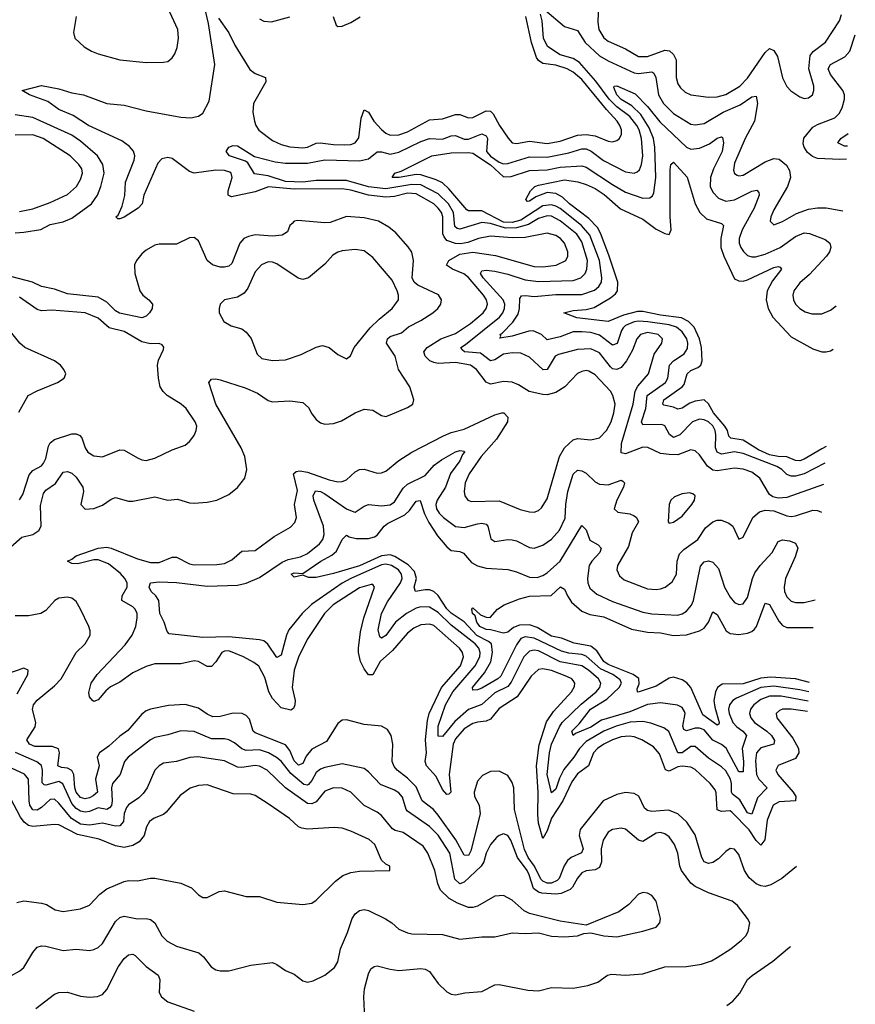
# Model space of a CAD drawing. Header units: inches. Extents: x 1694797 to 1849917, y 907313 to 1017959.
# Tile 789 of 834: x 1843090 to 1846924, y 980196 to 984715. Entities that reach past the tile are written whole.
import ezdxf

# ---------------------------------------------------------------- set-up
doc = ezdxf.new("R2010")
doc.units = ezdxf.units.IN
doc.header["$MEASUREMENT"] = 0
doc.layers.add('B8948', color=7, linetype='Continuous')

msp = doc.modelspace()

# ---------------------------------------------------------------- linework, layer by layer
at = {"layer": 'B8948', "color": 5}
for points, elevation in [([(1846704.2, 981540.3), (1846630, 981551.2), (1846589.7, 981550.3), (1846575.6, 981544.4), (1846560.6, 981530), (1846563.5, 981510), (1846637.6, 981417.6), (1846663.3, 981370), (1846665.4, 981350), (1846650, 981323.6), (1846570, 981291.6), (1846559.7, 981270), (1846568, 981250), (1846639.7, 981170), (1846651.4, 981150), (1846650.1, 981130), (1846575, 981125), (1846547.2, 981110), (1846519.1, 981040.9), (1846508.6, 980951.4), (1846490, 980926.6), (1846470, 980947), (1846437, 980997), (1846358.2, 981078.2), (1846350, 981084.3), (1846310, 981080.3), (1846290, 981088.2), (1846286, 981166), (1846280.5, 981180.5), (1846258.2, 981210), (1846190, 981273.5), (1846170, 981283.6), (1846130, 981289.5), (1846110, 981285.2), (1846070, 981266.7), (1846052.6, 981272.6), (1846025.7, 981345.7), (1845998, 981378), (1845944.8, 981410), (1845910, 981424), (1845886.9, 981426.9), (1845850, 981423.1), (1845810, 981409.9), (1845770, 981389.5), (1845741.2, 981370), (1845722.5, 981350), (1845700.7, 981290), (1845650, 981253.2), (1845622.9, 981217.1), (1845582.2, 981130), (1845530, 981050), (1845510, 980992.3), (1845490, 980957.4), (1845470, 981028), (1845467.1, 981067.1), (1845468.7, 981170), (1845462.1, 981290), (1845472.9, 981387.1), (1845507.3, 981492.7), (1845540.1, 981539.9), (1845622.3, 981630), (1845635.2, 981655.2), (1845637.3, 981670), (1845630, 981681.7), (1845623.5, 981690), (1845601.1, 981701.1), (1845530, 981728.7), (1845490, 981736.4), (1845470, 981732.1), (1845437.5, 981702.5), (1845372.7, 981607.3), (1845290, 981553.7), (1845250, 981504.1), (1845230, 981494.8), (1845190, 981491.2), (1845170, 981484.3), (1845130, 981459.9), (1845090, 981415), (1845079, 981390), (1845060.8, 981250), (1845068.2, 981170), (1845059.7, 981160.3), (1845050, 981158.3), (1845030, 981181.1), (1845001.8, 981241.8), (1844957.3, 981290), (1844950.3, 981310), (1844956.1, 981350), (1844951.8, 981410), (1844960.8, 981499.2), (1844969.6, 981530), (1845025.8, 981650), (1845112.1, 981750), (1845126.4, 981790), (1845121.3, 981810), (1845108.2, 981830), (1844990, 981934.8), (1844970, 981941), (1844930, 981936.9), (1844898.2, 981921.8), (1844870, 981899.9), (1844800.2, 981819.8), (1844743.7, 981770), (1844710, 981707.9), (1844690, 981707.4), (1844670, 981736.2), (1844654.2, 981770), (1844644.6, 981810), (1844644.9, 981830), (1844654.2, 981905.8), (1844669.4, 981970), (1844718.7, 982110), (1844710, 982122), (1844702.8, 982122.8), (1844650, 982107.5), (1844528, 982030), (1844488.5, 981990), (1844409.5, 981870), (1844370, 981788.5), (1844350.1, 981730), (1844341.1, 981650), (1844353.6, 981590), (1844353, 981570), (1844346.4, 981553.6), (1844334.5, 981545.5), (1844290, 981556.4), (1844250, 981599.1), (1844233.7, 981630), (1844215.5, 981695.5), (1844187.2, 981747.2), (1844165.1, 981765.1), (1844117.8, 981790), (1844050, 981817.5), (1844030, 981816.6), (1844018.4, 981810), (1843990, 981767.1), (1843970, 981746.4), (1843950, 981746.1), (1843910, 981768.8), (1843890, 981771.6), (1843830, 981759.2), (1843710, 981758), (1843670, 981746.8), (1843610, 981717.6), (1843550, 981673.7), (1843507, 981653), (1843484.9, 981635.1), (1843450, 981593.1), (1843430, 981586.4), (1843423.6, 981590), (1843410, 981607), (1843406.8, 981626.8), (1843418.2, 981670), (1843446.3, 981710), (1843573.9, 981846.1), (1843605.8, 981890), (1843623.5, 981930), (1843629.9, 981970), (1843628.5, 981990), (1843620.2, 982010), (1843610, 982020.4), (1843558.4, 982050), (1843560.8, 982070), (1843583.5, 982110), (1843583, 982130), (1843572.9, 982150), (1843553.2, 982173.2), (1843497.8, 982217.8), (1843450, 982235.7), (1843430, 982236.1), (1843357, 982217), (1843330, 982219.7), (1843309.3, 982230), (1843330, 982238.5), (1843350, 982255), (1843450.3, 982289.7), (1843490, 982294.2), (1843510, 982290.1), (1843630, 982240.4), (1843690, 982223.3), (1843730, 982223.6), (1843790, 982248.8), (1843810, 982248.8), (1843870, 982217.5), (1843890, 982212.4), (1843994.1, 982214.1), (1844030, 982219.2), (1844064.2, 982235.8), (1844110, 982276), (1844170, 982279.3), (1844257.7, 982342.3), (1844333.5, 982386.5), (1844353.3, 982406.7), (1844359.8, 982430), (1844351.1, 982490), (1844365.5, 982554.5), (1844345.8, 982630), (1844358.6, 982641.4), (1844376.3, 982643.7), (1844410, 982637.9), (1844510, 982602.5), (1844550, 982593.8), (1844570, 982595), (1844590, 982602.7), (1844630, 982639.4), (1844650, 982650.1), (1844670, 982651.7), (1844730, 982633.9), (1844750, 982635.1), (1844770, 982642.8), (1844830, 982692.5), (1844890, 982730.1), (1845034.6, 982805.4), (1845070, 982820.1), (1845130, 982835.2), (1845270, 982901.6), (1845302, 982910), (1845311.5, 982910), (1845329.3, 982890), (1845328.8, 982870), (1845277.7, 982790), (1845207, 982710), (1845152.4, 982630), (1845133.8, 982590), (1845130.1, 982550.1), (1845132.9, 982530), (1845146.3, 982510), (1845163.2, 982503.2), (1845290, 982506), (1845386.5, 982466.5), (1845430, 982455.6), (1845450, 982455.2), (1845470, 982462), (1845485.1, 982474.9), (1845510, 982516.5), (1845566.8, 982710), (1845590, 982749.5), (1845630, 982786.1), (1845650, 982792.6), (1845710, 982786.4), (1845750, 982795.4), (1845782.7, 982830), (1845804.2, 982870), (1845816.9, 982910), (1845821.9, 982950), (1845812.2, 982990), (1845800.9, 983010), (1845730, 983084.3), (1845701.7, 983101.7), (1845690, 983104.5), (1845670, 983100.5), (1845650, 983090.6), (1845591.3, 983030), (1845550, 983004.1), (1845510, 982992.8), (1845490, 982994.3), (1845428.1, 983008.1), (1845379.3, 983039.3), (1845350, 983051.8), (1845310, 983054.6), (1845250, 983041.8), (1845230, 983050.6), (1845186.5, 983110), (1845158.8, 983130), (1845090, 983141.4), (1845010, 983137.6), (1844990, 983140.9), (1844972, 983150), (1844949.9, 983170), (1844944, 983190), (1844959.2, 983210), (1845022.5, 983250), (1845090, 983275.1), (1845159, 983321), (1845216.6, 983370), (1845231.2, 983390), (1845236.6, 983410), (1845231.9, 983430), (1845218.8, 983450), (1845150, 983531.5), (1845128.1, 983548.1), (1845076.2, 983570), (1845049.1, 983589.1), (1845059.6, 983610), (1845110, 983638.2), (1845170, 983647.4), (1845272.9, 983632.9), (1845450, 983582.5), (1845490, 983580.6), (1845551.7, 983588.3), (1845596.2, 983610), (1845605.9, 983630), (1845605.9, 983650), (1845589.9, 983690), (1845571.7, 983710), (1845550, 983724.3), (1845510, 983734.5), (1845410, 983715.1), (1845350, 983714.5), (1845250, 983721.5), (1845195.3, 983710), (1845147, 983693), (1845113.3, 983686.7), (1845090, 983687.7), (1845050, 983702.2), (1845037.8, 983717.8), (1845032.1, 983732.1), (1845032.4, 983810), (1845025.2, 983830), (1845011, 983850), (1844989.9, 983870), (1844910, 983915.9), (1844870, 983918.8), (1844810, 983904.2), (1844770, 983899.9), (1844690, 983909.6), (1844610, 983932.7), (1844570, 983938.8), (1844350, 983937.3), (1844232.2, 983947.8), (1844170, 983925.4), (1844062.3, 983902.3), (1844046.5, 983910), (1844046.6, 983930), (1844064.5, 983990), (1844060.2, 984010), (1844054.5, 984014.5), (1844030, 984022.1), (1843990, 984024.1), (1843890, 984009.9), (1843870, 984017.7), (1843790, 984077.6), (1843770, 984083.2), (1843742.9, 984077.1), (1843724.1, 984055.9), (1843659.7, 983910), (1843651.5, 983870), (1843634.4, 983850), (1843570, 983809.3), (1843550, 983800.3), (1843540.7, 983800.7), (1843531.5, 983810), (1843541.5, 983818.5), (1843561.1, 983858.9), (1843572.6, 983907.4), (1843576.2, 983970), (1843614.8, 984070), (1843618.5, 984090), (1843612, 984112), (1843593.5, 984133.5), (1843558.8, 984158.8), (1843405.6, 984230), (1843335.6, 984275.6), (1843270, 984303), (1843219.2, 984339.2), (1843136, 984370), (1843100.9, 984390), (1843190, 984412.3), (1843270, 984398), (1843330, 984379.5), (1843383, 984370), (1843490, 984330.2), (1843570, 984322.2), (1843670, 984296.7), (1843830, 984267), (1843875.9, 984264.1), (1843910, 984271.5), (1843930, 984286.2), (1843959.5, 984340.5), (1843986.3, 984510), (1843957.1, 984697.1), (1843939.8, 984770)], 580), ([(1845500.4, 984760.4), (1845590, 984683.4), (1845650, 984664.9), (1845685.2, 984610), (1845750, 984549.7), (1845790, 984526.2), (1845910, 984471.4), (1845930, 984467.9), (1845990, 984475.4), (1846000.2, 984470), (1846008.9, 984450), (1846020.6, 984370), (1846044.7, 984330), (1846090, 984285.1), (1846170, 984236), (1846190, 984232.5), (1846230, 984239.3), (1846318.3, 984290), (1846396.1, 984323.9), (1846450, 984361.7), (1846470, 984364.4), (1846475.1, 984330), (1846461, 984250), (1846418.8, 984170), (1846370, 984056.4), (1846365, 984025), (1846369.5, 984009.5), (1846381.6, 984001.6), (1846390, 983998.5), (1846410, 984002.1), (1846510, 984062), (1846550, 984078.5), (1846575.3, 984075.3), (1846607.9, 984047.9), (1846622.6, 984022.6), (1846626.1, 983990), (1846612.4, 983950), (1846550, 983842.3), (1846536.5, 983810), (1846533.4, 983790), (1846550, 983773.4), (1846590, 983789.5), (1846654.9, 983825.1), (1846710, 983845.5), (1846750, 983851.8), (1846790, 983851.9), (1846866.9, 983838)], 560), ([(1845745.8, 984785.7), (1845743.4, 984703.4), (1845747, 984670), (1845770, 984631.6), (1845790, 984615.9), (1845870, 984581), (1845930, 984546.7), (1845970, 984545.7), (1846050, 984574.7), (1846071.7, 984571.7), (1846090, 984556), (1846102.9, 984530), (1846102, 984450), (1846110, 984420.3), (1846121.9, 984401.9), (1846142.9, 984382.9), (1846170, 984370.1), (1846250, 984359.2), (1846290, 984361.6), (1846330, 984371.7), (1846394.1, 984410), (1846430, 984446.2), (1846510, 984564.6), (1846530, 984583.5), (1846550, 984572.9), (1846566.6, 984546.6), (1846590, 984447.7), (1846610, 984408), (1846629.1, 984389.1), (1846670, 984360.9), (1846690, 984353.6), (1846710, 984356.5), (1846727.1, 984370), (1846734.6, 984390), (1846733.4, 984410), (1846711.4, 984490), (1846716.9, 984550), (1846730.3, 984569.7), (1846787.5, 984612.5), (1846851.5, 984710), (1846860.9, 984739.1)], 580), ([(1843349.2, 984730), (1843336.7, 984656.7), (1843343.5, 984630), (1843385.8, 984590), (1843420.3, 984570), (1843450, 984557.9), (1843550, 984530.7), (1843670, 984519.1), (1843750, 984519.3), (1843770, 984523.6), (1843790, 984540.3), (1843801.7, 984558.3), (1843812.1, 984587.9), (1843819.3, 984630), (1843815.7, 984670), (1843779.3, 984750)], 620), ([(1844002.1, 984722.1), (1844050, 984655), (1844077.5, 984597.5), (1844146, 984486), (1844170, 984467.9), (1844218.7, 984450), (1844220.2, 984430), (1844163.3, 984330), (1844160.4, 984290), (1844167.5, 984250), (1844173.4, 984230), (1844188, 984208), (1844250, 984160.9), (1844290, 984141.5), (1844330, 984132.1), (1844390, 984126.5), (1844410, 984129.2), (1844450, 984148.1), (1844469.5, 984150.5), (1844530, 984141.9), (1844579.3, 984140.7), (1844610, 984142.5), (1844630, 984149.1), (1844646.5, 984173.5), (1844656.7, 984263.3), (1844670, 984301.5), (1844690, 984290.2), (1844715.2, 984250), (1844750, 984211.2), (1844770, 984194.8), (1844790, 984185.7), (1844830, 984187.1), (1844870, 984200.5), (1844970, 984256), (1845030, 984259.6), (1845090, 984280.1), (1845110, 984280.5), (1845150, 984264), (1845170, 984265.9), (1845230, 984296.8), (1845250, 984295.5), (1845263.1, 984283.1), (1845291.5, 984230), (1845330.7, 984170.7), (1845350.2, 984150.2), (1845370, 984147.5), (1845430, 984157.7), (1845510, 984146), (1845570, 984157.9), (1845650, 984184.3), (1845690, 984188), (1845730, 984182), (1845790, 984157.2), (1845810, 984154.8), (1845830, 984160.2), (1845842.2, 984170), (1845851.1, 984188.9), (1845851.1, 984210), (1845844.1, 984230), (1845832.1, 984250), (1845782.3, 984302.3), (1845670, 984441.2), (1845630, 984474), (1845602.2, 984490), (1845550, 984505.6), (1845490, 984513.9), (1845470, 984527.3), (1845461.1, 984541.1), (1845437.9, 984610), (1845412.1, 984730)], 580), ([(1846777.9, 982581.4), (1846610, 982522), (1846570, 982519.3), (1846545.3, 982525.3), (1846530, 982535.4), (1846485.7, 982610), (1846450, 982638.3), (1846410, 982651.8), (1846370, 982656.9), (1846290, 982644.3), (1846270, 982648), (1846246.2, 982666.2), (1846210, 982717.7), (1846190, 982736.2), (1846170, 982740.6), (1846110, 982718.5), (1846070, 982718.7), (1846030, 982723.6), (1845972, 982752), (1845950, 982753.7), (1845870, 982722), (1845850, 982726.3), (1845852, 982770), (1845905, 982950), (1845914.1, 983010), (1845926.4, 983033.6), (1845974.9, 983090), (1846000.7, 983179.3), (1846036.2, 983230), (1846040.2, 983250), (1846020.3, 983270), (1845970, 983279.1), (1845938.2, 983270), (1845921.5, 983250), (1845901.2, 983198.8), (1845874.3, 983150), (1845850, 983119.4), (1845830, 983109.1), (1845810, 983112.3), (1845801, 983121), (1845750, 983186.5), (1845710, 983203.8), (1845650, 983201.6), (1845561.7, 983178.3), (1845547.6, 983170), (1845510.7, 983109.3), (1845492.4, 983107.6), (1845430, 983166.1), (1845390, 983184.1), (1845350, 983186.5), (1845310, 983179.7), (1845270, 983154.5), (1845250, 983149.4), (1845205, 983185), (1845130.6, 983190.6), (1845119.8, 983199.8), (1845113.8, 983210), (1845136.3, 983223.7), (1845291.3, 983350), (1845306.9, 983370), (1845315.3, 983390), (1845316.1, 983410), (1845308.8, 983430), (1845216, 983530), (1845204.3, 983550), (1845210, 983562), (1845230, 983565.7), (1845270, 983560.1), (1845330, 983547.4), (1845410, 983520.4), (1845470, 983513.8), (1845630, 983517.3), (1845664.8, 983530), (1845684.1, 983550), (1845692.9, 983570), (1845695.1, 983610), (1845670, 983694.7), (1845645.8, 983730), (1845570, 983791.9), (1845530, 983812.7), (1845510, 983814.1), (1845470, 983802.5), (1845425.1, 983774.9), (1845370, 983759.7), (1845318.5, 983758.5), (1845250, 983779.4), (1845210, 983784.1), (1845110, 983753.2), (1845096.7, 983756.7), (1845086.4, 983766.4), (1845080.6, 983830), (1845058.2, 983870), (1845010, 983916.1), (1844930, 983957.6), (1844890, 983959.3), (1844770, 983938.8), (1844690, 983948.4), (1844590, 983976.5), (1844450, 983977), (1844390, 983968.6), (1844310, 983973), (1844230, 983999), (1844168.2, 984008.2), (1844137.3, 984057.3), (1844126.4, 984066.4), (1844053.3, 984090), (1844036.9, 984110), (1844050, 984130.4), (1844070, 984137.3), (1844090, 984136), (1844167.3, 984087.3), (1844263, 984063), (1844310, 984056.6), (1844410, 984056.6), (1844490, 984071.4), (1844650, 984067.4), (1844690, 984076.8), (1844730, 984107.9), (1844750, 984107.9), (1844790, 984098.4), (1844830, 984106.3), (1844930, 984156), (1844970, 984170.1), (1845030, 984167.4), (1845070, 984181.8), (1845090, 984183.4), (1845130, 984167.2), (1845150, 984166.3), (1845210, 984190.9), (1845230, 984181.5), (1845236.6, 984170), (1845232.7, 984110), (1845250, 984088.3), (1845290, 984061), (1845310, 984053.2), (1845330, 984054.8), (1845430, 984085.2), (1845510, 984083.3), (1845610, 984103.3), (1845670, 984122.6), (1845690, 984121.9), (1845712, 984112), (1845769, 984069), (1845870, 984017), (1845909.9, 984010.1), (1845922.8, 984017.2), (1845933.5, 984026.5), (1845943.9, 984050), (1845948.7, 984090), (1845942.8, 984170), (1845932, 984210), (1845921.6, 984230), (1845890, 984271), (1845830, 984315.1), (1845794.6, 984350), (1845733, 984433), (1845659, 984519), (1845630, 984537.5), (1845570, 984554.3), (1845512, 984592), (1845493.4, 984630), (1845487, 984710), (1845479.9, 984739.9)], 560), ([(1844190, 984719.1), (1844210, 984707.7), (1844245.4, 984705.4), (1844330, 984728.6)], 620), ([(1844527.9, 984730), (1844541.6, 984690), (1844550, 984683.1), (1844570, 984684.6), (1844610, 984701.5), (1844652.2, 984727.8)], 620), ([(1846883.7, 984074.5), (1846853.7, 984073.7), (1846750, 984078.6), (1846727.2, 984087.2), (1846705.1, 984105.1), (1846689.5, 984129.5), (1846685.6, 984145.6), (1846688.7, 984171.3), (1846730, 984221.5), (1846750, 984234), (1846830, 984264.5), (1846850, 984284.4), (1846863.7, 984310), (1846874.5, 984350), (1846874.4, 984370), (1846867.3, 984390), (1846810, 984462.7), (1846799.4, 984490), (1846809.9, 984510), (1846875.6, 984544.4), (1846899.2, 984570), (1846924.1, 984645.6)], 560), ([(1846784.9, 982679.4), (1846690, 982629.9), (1846650, 982619.9), (1846630, 982620.6), (1846610, 982628.3), (1846587, 982650), (1846564, 982664), (1846410, 982724.3), (1846370, 982731.5), (1846310, 982720.7), (1846290, 982729.9), (1846282.5, 982750), (1846284.6, 982810), (1846280.5, 982830), (1846270, 982850.8), (1846250, 982869.4), (1846230, 982878.6), (1846210, 982882), (1846177.2, 982870), (1846118.7, 982810), (1846090, 982796.7), (1846071.9, 982811.9), (1846050.6, 982850.6), (1846037.2, 982857.2), (1845950, 982855.5), (1845942.9, 982870), (1845963.6, 982930), (1845969.3, 982990), (1846052.9, 983050), (1846064.1, 983070), (1846071.9, 983130), (1846090, 983149.6), (1846138.2, 983181.8), (1846153.5, 983206.5), (1846155.8, 983230), (1846151.3, 983250), (1846130, 983283.1), (1846104.1, 983304.1), (1846070, 983315.1), (1845972, 983328), (1845930, 983331.1), (1845910, 983328), (1845870, 983310.9), (1845859.6, 983300.4), (1845850.9, 983289.1), (1845831.8, 983228.2), (1845810, 983220.7), (1845750, 983267.2), (1845710, 983278.9), (1845670, 983283.1), (1845630, 983282.1), (1845570, 983259.6), (1845510, 983245), (1845484.2, 983270), (1845446.4, 983286.4), (1845426, 983286), (1845350, 983262.7), (1845293.6, 983253.6), (1845297.2, 983262.8), (1845294, 983270), (1845304.3, 983275.7), (1845353, 983327), (1845377.1, 983362.9), (1845384, 983390), (1845384.7, 983435.3), (1845392.9, 983447.1), (1845410.5, 983449.5), (1845450, 983445), (1845550, 983453.8), (1845670, 983454.3), (1845726.8, 983473.2), (1845748.1, 983490), (1845759, 983510), (1845761.6, 983530), (1845750, 983610), (1845706.3, 983726.3), (1845667.8, 983770), (1845570, 983847.7), (1845550, 983859.8), (1845530, 983865.3), (1845490, 983861.4), (1845390, 983794.2), (1845350, 983783.8), (1845310, 983786), (1845210, 983837.6), (1845150, 983837.6), (1845142.4, 983842.4), (1845058.8, 983938.8), (1845030, 983965.5), (1845000.6, 983980.6), (1844930, 984002.9), (1844910, 984004.3), (1844830.7, 983990), (1844799, 983990), (1844811.5, 984010), (1844839.9, 984020.1), (1844980.5, 984090), (1845070, 984103.4), (1845150, 984105.4), (1845170, 984102.8), (1845250, 984048.9), (1845310, 983993.8), (1845344.9, 983995.1), (1845430, 984022.8), (1845510, 984025.3), (1845570, 984037.7), (1845670, 984044.9), (1845690, 984038.7), (1845810, 983958.3), (1845870, 983924), (1845950, 983895.8), (1845982.1, 983897.9), (1845993.6, 983906.4), (1845999.3, 983920.7), (1846009.3, 983990), (1846004.2, 984130), (1845998.7, 984170), (1845978.6, 984218.6), (1845939.7, 984279.7), (1845899.3, 984319.3), (1845850, 984348.4), (1845829.6, 984370), (1845816, 984404), (1845817.2, 984410), (1845830, 984411.7), (1845914.3, 984374.3), (1845970, 984316.6), (1846026.9, 984246.9), (1846150, 984130.6), (1846170, 984121), (1846210, 984125.9), (1846254.5, 984145.5), (1846290, 984170.7), (1846310, 984177.2), (1846314.3, 984174.3), (1846318.7, 984150), (1846314, 984110), (1846273.1, 984030), (1846259.1, 983990), (1846258.7, 983950), (1846270, 983923.2), (1846295.7, 983895.7), (1846330, 983881.5), (1846370, 983887.5), (1846450, 983927.3), (1846472.2, 983932.2), (1846481.4, 983921.4), (1846482.7, 983910), (1846460.7, 983850), (1846405, 983750), (1846391.6, 983710), (1846391.8, 983690), (1846398.9, 983670), (1846410.5, 983650.5), (1846430, 983633.1), (1846450, 983626), (1846466.7, 983626.7), (1846510, 983638.2), (1846579, 983670), (1846650, 983719.3), (1846690, 983736.4), (1846714.4, 983734.4), (1846786.3, 983706.3), (1846807.8, 983690), (1846811.8, 983670), (1846805.7, 983650), (1846792.4, 983630), (1846713.8, 983546.2), (1846670, 983507.2), (1846642.6, 983470), (1846637.8, 983450), (1846640.7, 983430), (1846650.3, 983410), (1846670, 983389.2), (1846694.7, 983374.7), (1846725.4, 983365.4), (1846770, 983365), (1846810, 983381.8), (1846836, 983401.1)], 540), ([(1843070, 983736.7), (1843110, 983740.1), (1843187.8, 983752.2), (1843230, 983775.6), (1843290, 983786.8), (1843330, 983803.3), (1843420.4, 983870), (1843446.9, 983910), (1843462.8, 983950), (1843477.8, 984010), (1843472.1, 984050), (1843447.5, 984090), (1843370, 984157.8), (1843330, 984185.7), (1843150, 984266.5), (1843070, 984278.3)], 620), ([(1843090, 983834.6), (1843150, 983847.5), (1843230, 983875.5), (1843310, 983912.8), (1843350.7, 983950), (1843370, 983981.3), (1843377.8, 984010), (1843374.8, 984030), (1843362.2, 984050), (1843321.2, 984090), (1843197.6, 984170), (1843150, 984187.1), (1843070, 984185.6)], 640), ([(1846887.9, 984134), (1846875.1, 984135.1), (1846843.5, 984150), (1846857.1, 984170), (1846892, 984192.3)], 540), ([(1846790.2, 982755.5), (1846770, 982745.7), (1846690, 982697.2), (1846670, 982690.8), (1846650, 982691.8), (1846610, 982708.2), (1846570, 982709.8), (1846530, 982718.5), (1846480.5, 982740.5), (1846410, 982784.5), (1846353.6, 982793.6), (1846344.1, 982804.1), (1846337.7, 982830), (1846325.9, 982850), (1846273.3, 982910), (1846250, 982951.9), (1846230, 982970.6), (1846190, 982964.1), (1846165.6, 982954.4), (1846130, 982931.3), (1846110, 982926.8), (1846090, 982936.2), (1846045.7, 982945.6), (1846041, 982950), (1846045.3, 982970), (1846129.9, 983030), (1846138.7, 983041.3), (1846153.1, 983090), (1846170, 983104.6), (1846201.5, 983118.5), (1846215.6, 983130), (1846221.5, 983150), (1846218.9, 983210), (1846209.4, 983250), (1846184.2, 983304.2), (1846159.2, 983330), (1846126.1, 983346.1), (1846030, 983359.3), (1845950, 983376.2), (1845924.5, 983375.5), (1845861, 983359), (1845790, 983329.2), (1845646.8, 983346.8), (1845587, 983370), (1845630, 983380.1), (1845690, 983384.8), (1845725.6, 983394.4), (1845801.7, 983438.3), (1845823.8, 983456.2), (1845833.3, 983470), (1845834.1, 983510), (1845793.9, 983633.9), (1845755.2, 983735.2), (1845741, 983761), (1845701.8, 983801.8), (1845613.3, 983870), (1845581.2, 983901.2), (1845550, 983916.6), (1845510, 983922), (1845457.7, 983902.3), (1845430, 983881.4), (1845420.4, 983880.4), (1845411.8, 983890), (1845434, 983930), (1845454, 983950), (1845470, 983956.2), (1845590, 983980.3), (1845651.4, 983971.4), (1845690, 983959.2), (1845730, 983939.9), (1845772.4, 983912.4), (1845847.2, 983847.2), (1845950, 983798.8), (1846010, 983753.6), (1846050, 983733.4), (1846070, 983729.1), (1846079.8, 983750), (1846075.3, 983810), (1846074.7, 984025.3), (1846078.3, 984050), (1846090, 984061.7), (1846152.8, 983992.8), (1846190.1, 983870.1), (1846210.1, 983830), (1846241.1, 983801.1), (1846310, 983779.3), (1846319.7, 983770), (1846307.2, 983710), (1846307.4, 983670), (1846320.2, 983630), (1846370, 983525.9), (1846390, 983517.2), (1846410, 983515.1), (1846430, 983520.6), (1846550, 983577.4), (1846570, 983582.9), (1846579.3, 983579.3), (1846585, 983570), (1846544.3, 983515.7), (1846519.2, 983470), (1846515.1, 983430), (1846524.3, 983390), (1846546.1, 983350), (1846630, 983258.7), (1846730, 983204.3), (1846770, 983190.8), (1846790, 983190.1), (1846810, 983195.3), (1846822, 983203.3)], 520), ([(1843050, 982295.9), (1843099.4, 982340.6), (1843150, 982352.5), (1843177.8, 982370), (1843189.2, 982390.8), (1843185.8, 982485.8), (1843199.2, 982540.8), (1843210, 982555.9), (1843254.5, 982585.5), (1843290, 982638.3), (1843310, 982642.1), (1843330, 982633.5), (1843350, 982615), (1843379.5, 982570), (1843383, 982550), (1843370.2, 982490), (1843390, 982468.9), (1843430, 982470.8), (1843470, 982487.4), (1843510, 982514.7), (1843530, 982521.3), (1843590, 982505.5), (1843610, 982505.1), (1843710, 982524.9), (1843770, 982510.2), (1843814.9, 982514.9), (1843870, 982497.7), (1843890, 982496.3), (1843950, 982500.1), (1843994.3, 982510), (1844050, 982536.3), (1844090, 982567.7), (1844123.7, 982610), (1844132.1, 982650), (1844122.6, 982710), (1844107.1, 982750), (1843989.9, 982950), (1843958, 983050), (1843970, 983064.4), (1843990, 983067.4), (1844010, 983062.8), (1844125.3, 983025.3), (1844181.2, 983001.2), (1844230, 982967), (1844250, 982960.6), (1844330, 982966), (1844390, 982957.4), (1844415.5, 982935.5), (1844430, 982906), (1844450, 982879.5), (1844470, 982864.6), (1844490, 982858.3), (1844530, 982861.3), (1844566.3, 982873.7), (1844629.2, 982910.8), (1844670, 982926.7), (1844710, 982923.2), (1844750, 982898.3), (1844770, 982894.3), (1844790, 982900.8), (1844870, 982934.6), (1844893.6, 982950), (1844898, 982970), (1844879.8, 983030), (1844827.8, 983110), (1844813.2, 983170), (1844773.6, 983230), (1844777.5, 983250), (1844790, 983261.5), (1844842.4, 983277.6), (1844874.2, 983305.8), (1844930, 983334.2), (1844986.3, 983370), (1845009.2, 983390), (1845023, 983410), (1845025.4, 983430), (1845012, 983452), (1844917.2, 983497.2), (1844900.4, 983510), (1844891, 983530), (1844897.5, 983610), (1844890, 983648), (1844873.2, 983673.2), (1844816.3, 983736.3), (1844783.5, 983763.5), (1844736.4, 983790), (1844670, 983805.4), (1844590, 983811.1), (1844515.2, 983784.8), (1844490, 983781.9), (1844366.4, 983793.6), (1844350, 983789.7), (1844339.8, 983780.2), (1844330.3, 983770), (1844319.3, 983740.7), (1844294.6, 983725.4), (1844250, 983721), (1844170, 983727.2), (1844139.9, 983720.1), (1844119.1, 983710), (1844100.9, 983690), (1844063.3, 983596.7), (1844050, 983583.7), (1844030, 983579), (1844010, 983579.9), (1843975.1, 983590), (1843950.5, 983610), (1843910, 983700.5), (1843890, 983714.8), (1843870, 983713.3), (1843810, 983684.3), (1843730, 983685.2), (1843710, 983679.9), (1843670, 983657.2), (1843650, 983639.9), (1843625.5, 983610), (1843616.4, 983590), (1843618.7, 983550), (1843641.5, 983470), (1843655.7, 983450), (1843683.2, 983430), (1843700.1, 983410), (1843698.6, 983390), (1843686.1, 983370), (1843670, 983353.9), (1843650, 983347.1), (1843547.6, 983367.6), (1843530, 983379.1), (1843490, 983418.8), (1843450, 983441.2), (1843310, 983457.1), (1843250, 983478.9), (1843190.6, 983490.6), (1843148.8, 983510), (1843050, 983535.8)], 620), ([(1843090, 982511.1), (1843104.5, 982535.5), (1843133.3, 982626.8), (1843150, 982645.7), (1843190, 982668), (1843200.2, 982679.8), (1843210, 982700.5), (1843222.3, 982757.7), (1843230, 982772.4), (1843250, 982788.4), (1843330, 982814.4), (1843350, 982813.9), (1843366.3, 982806.3), (1843375.6, 982795.6), (1843390.1, 982750.1), (1843402.2, 982730), (1843430, 982712.8), (1843470, 982708.4), (1843550, 982740.6), (1843570, 982739.7), (1843630, 982703.6), (1843650, 982694.7), (1843670, 982692.3), (1843710, 982702.2), (1843790, 982741.2), (1843850, 982761.7), (1843870, 982778.7), (1843890, 982806.4), (1843900.4, 982830), (1843902.7, 982850), (1843896, 982870), (1843853.6, 982930), (1843830.8, 982950), (1843767.1, 982990), (1843747.9, 983007.9), (1843734.7, 983030), (1843726.5, 983070), (1843722.4, 983130), (1843727.3, 983152.7), (1843750, 983202), (1843751.5, 983211.5), (1843743.2, 983223.2), (1843729.5, 983229.5), (1843690, 983227.2), (1843650, 983236.2), (1843570, 983284.1), (1843500.7, 983300.7), (1843450, 983345.2), (1843390, 983369.2), (1843237.5, 983382.5), (1843190, 983379), (1843170, 983384.8), (1843090, 983442)], 640), ([(1843085.7, 982914.3), (1843129.5, 982990), (1843170, 983012), (1843264, 983050), (1843294, 983070), (1843301.2, 983090), (1843293.2, 983110), (1843277.2, 983130), (1843250, 983149.4), (1843114.5, 983210), (1843090.9, 983230.9), (1843030, 983307.1)], 660), ([(1846707.5, 981586.5), (1846583.5, 981610), (1846530, 981610.4), (1846490, 981594.5), (1846458.8, 981570), (1846443.8, 981550), (1846438.8, 981530), (1846444.2, 981510), (1846461.9, 981490), (1846518.2, 981450), (1846539.4, 981430), (1846553.5, 981406.5), (1846550.2, 981390), (1846490, 981372.6), (1846470.1, 981350), (1846466.9, 981313.1), (1846470.4, 981250), (1846480.9, 981230), (1846519.8, 981190), (1846475.9, 981144.1), (1846450, 981068.4), (1846430, 981074.9), (1846394.9, 981134.9), (1846360.5, 981160.5), (1846356, 981170), (1846356.2, 981210), (1846351.8, 981230), (1846330, 981266.8), (1846310, 981286.2), (1846250, 981325.2), (1846190, 981379.5), (1846170, 981379.9), (1846130, 981350.7), (1846110, 981350.5), (1846068.5, 981448.5), (1846045, 981465), (1845986.4, 981486.4), (1845950, 981494.3), (1845890.6, 981490.6), (1845826.8, 981473.2), (1845769.9, 981449.9), (1845690, 981401.9), (1845658.6, 981370), (1845633.2, 981330), (1845586.3, 981273.7), (1845566.2, 981233.8), (1845550, 981182.8), (1845530, 981166), (1845510, 981250), (1845521.1, 981350), (1845530.5, 981390), (1845566.2, 981470), (1845579.9, 981490), (1845666.3, 981573.7), (1845735.4, 981630), (1845751.7, 981650), (1845756.2, 981670), (1845746, 981690), (1845699.5, 981730), (1845670, 981749), (1845570, 981768.2), (1845470, 981817.7), (1845450, 981820.9), (1845430, 981816.1), (1845403.4, 981790), (1845345.4, 981674.6), (1845330, 981655.3), (1845270, 981624.8), (1845210, 981572.6), (1845150, 981548.9), (1845086.8, 981493.2), (1845030, 981425), (1845010, 981426), (1845010, 981472.9), (1845043.9, 981570), (1845077.4, 981630), (1845180.3, 981750), (1845201.1, 981790), (1845203.3, 981810), (1845197.3, 981830), (1845179.9, 981850), (1845070, 981935.3), (1845010, 981994.8), (1844970, 982018.3), (1844930, 982019.7), (1844910, 982014.1), (1844865, 981990), (1844814.6, 981950), (1844770, 981889.2), (1844750, 981876.1), (1844742.2, 981882.2), (1844734.3, 981914.3), (1844749.7, 981990.3), (1844777.4, 982042.6), (1844837.6, 982130), (1844844.7, 982150), (1844842.2, 982170), (1844828, 982190), (1844796.7, 982210), (1844770, 982215.9), (1844750, 982213.5), (1844610, 982149.9), (1844570, 982128.4), (1844429.6, 982030.4), (1844386.1, 981990), (1844325.6, 981914.4), (1844314.4, 981890), (1844290, 981798.8), (1844270, 981787.8), (1844229.5, 981849.5), (1844210, 981863.4), (1844190, 981868.8), (1844050, 981883.2), (1843930, 981879.5), (1843775.9, 981895.9), (1843766.7, 981906.7), (1843753.3, 981950), (1843733, 981990), (1843728, 982050), (1843715.6, 982070), (1843694, 982090), (1843683.8, 982110), (1843689.9, 982130.1), (1843730, 982134.2), (1843810, 982132.6), (1843950, 982114.9), (1844090, 982119.3), (1844130, 982128.1), (1844190, 982154.1), (1844294.1, 982225.9), (1844322.1, 982237.9), (1844379.2, 982250), (1844410, 982265.5), (1844466.2, 982310), (1844481.1, 982330), (1844487.4, 982352.6), (1844484, 982390), (1844439.3, 982510), (1844437.4, 982530), (1844447.8, 982552.2), (1844470, 982549.6), (1844490, 982539.4), (1844590, 982469.6), (1844623.8, 982456.2), (1844630, 982455.2), (1844670, 982482.9), (1844690, 982489.4), (1844750, 982483.7), (1844790, 982488.4), (1844810, 982501.5), (1844850, 982564.2), (1844870, 982583), (1844950, 982623.6), (1844992.5, 982670), (1845024.8, 982695.2), (1845090, 982731.2), (1845110, 982737.7), (1845130, 982734), (1845131.6, 982730), (1845121.3, 982718.7), (1845110.1, 982690), (1845067.6, 982632.4), (1845043.6, 982570), (1845005, 982510), (1845000.1, 982490), (1845003.2, 982470), (1845015, 982450), (1845034.8, 982430), (1845090, 982389), (1845130, 982384.1), (1845190, 982401), (1845210, 982403.6), (1845230, 982399.3), (1845238.6, 982390), (1845251.8, 982331.8), (1845270, 982319.7), (1845330, 982329.5), (1845350, 982328.3), (1845370, 982323.2), (1845430, 982292.4), (1845450, 982289.5), (1845490, 982302.8), (1845530, 982330.1), (1845567.3, 982372.7), (1845592.6, 982427.4), (1845595.7, 982490), (1845605.4, 982550), (1845630, 982628.8), (1845650, 982646.7), (1845670, 982643.9), (1845690, 982633.5), (1845730, 982594), (1845750, 982583.2), (1845790, 982580.8), (1845850, 982601.3), (1845857.3, 982597.3), (1845865.7, 982590), (1845861.2, 982570), (1845830.2, 982510), (1845818, 982470), (1845834.1, 982454.1), (1845890, 982446.4), (1845910, 982438.3), (1845919.7, 982430), (1845928.7, 982410), (1845900.3, 982359.7), (1845882.8, 982297.2), (1845832.7, 982210), (1845830.2, 982190), (1845842.1, 982162.1), (1845863.5, 982143.5), (1845970, 982103), (1846010, 982099.4), (1846030, 982102.7), (1846051.2, 982110), (1846084.6, 982135.4), (1846103.7, 982170), (1846106.6, 982230), (1846117.2, 982262.8), (1846136.9, 982283.1), (1846202.3, 982330), (1846236.8, 982383.2), (1846269.8, 982410), (1846290, 982417.5), (1846310, 982418.3), (1846344, 982404), (1846361.7, 982390), (1846390, 982330.8), (1846410, 982340.7), (1846454.7, 982430), (1846484.3, 982455.7), (1846510, 982463.9), (1846550, 982460.3), (1846610, 982437.8), (1846630, 982435.4), (1846650, 982437.6), (1846730, 982463.2), (1846750, 982462.5), (1846768.9, 982454.5)], 560), ([(1846710.5, 981629.9), (1846670, 981638.6), (1846550, 981655.9), (1846490, 981649.7), (1846379.5, 981600.5), (1846362.5, 981590), (1846346.8, 981570), (1846343, 981550), (1846345.2, 981530), (1846362.9, 981490), (1846381.1, 981470), (1846408.7, 981450), (1846424.2, 981430), (1846405, 981370), (1846411, 981310), (1846410, 981262.7), (1846390, 981263.4), (1846331.5, 981371.5), (1846310, 981387.9), (1846270, 981407.6), (1846230, 981455.4), (1846210, 981464), (1846190, 981464), (1846150, 981451.6), (1846137.6, 981457.6), (1846132.1, 981472.1), (1846142.9, 981530), (1846140.3, 981540.3), (1846130, 981557.7), (1846108.3, 981568.3), (1846030, 981579.9), (1845970, 981571.8), (1845890, 981538.7), (1845759.5, 981500.5), (1845710, 981468.6), (1845640.5, 981439.5), (1845629.7, 981430), (1845624.2, 981450), (1845657.3, 981482.7), (1845708.9, 981550), (1845783.9, 981596.1), (1845840.8, 981650), (1845851.3, 981670), (1845845.7, 981685.7), (1845810.9, 981710), (1845755.6, 981735.6), (1845690, 981793.9), (1845670, 981801.2), (1845610, 981807.3), (1845576.2, 981816.2), (1845450, 981877.1), (1845410, 981881.9), (1845390, 981875.2), (1845370, 981846.2), (1845297.7, 981702.3), (1845284.2, 981690), (1845210, 981646.9), (1845190, 981638.9), (1845170, 981637.2), (1845168.4, 981650), (1845222.5, 981717.5), (1845251.7, 981768.3), (1845259.6, 981810), (1845255.6, 981850), (1845241.7, 981861.7), (1845187.9, 981887.9), (1845130, 981951), (1845070, 981990.7), (1845050, 982010.6), (1845010, 982072.3), (1844990, 982090.4), (1844970, 982098.1), (1844950, 982098.7), (1844906, 982090), (1844899.9, 982110), (1844911.6, 982150), (1844902.1, 982182.1), (1844872.8, 982212.8), (1844811.3, 982251.3), (1844790, 982258.3), (1844750, 982254.2), (1844649.2, 982209.1), (1844530, 982172.8), (1844450, 982154.8), (1844415.5, 982155.5), (1844390, 982166.3), (1844350, 982156.2), (1844336.2, 982170), (1844350, 982175.9), (1844390, 982173.4), (1844472, 982230), (1844522.3, 982257.7), (1844543.7, 982276.3), (1844570, 982328.8), (1844590, 982348.7), (1844601.6, 982341.6), (1844633.9, 982333.9), (1844690, 982334.5), (1844718.8, 982341.2), (1844730, 982348.4), (1844761.9, 982390), (1844777.1, 982402.9), (1844857.6, 982442.4), (1844878, 982462), (1844910, 982505.2), (1844928.4, 982508.4), (1844947.2, 982447.2), (1844966.8, 982406.8), (1845006.5, 982346.5), (1845050, 982295.4), (1845070, 982278.8), (1845110, 982274.6), (1845126.9, 982266.9), (1845163.6, 982223.6), (1845190, 982207.8), (1845230, 982198.3), (1845330, 982191), (1845370, 982180.2), (1845430, 982155.7), (1845465.2, 982154.8), (1845490, 982164.6), (1845510, 982177), (1845569.9, 982230), (1845670, 982394), (1845690, 982373.4), (1845706.4, 982326.4), (1845744.2, 982304.2), (1845757.7, 982290), (1845751.3, 982270), (1845715.3, 982230), (1845703.4, 982210), (1845695.5, 982150), (1845697.4, 982130), (1845706.5, 982106.5), (1845738.7, 982078.8), (1845810, 982045.3), (1845950, 981996.3), (1845990, 981988.2), (1846110, 981982.7), (1846130, 981987.6), (1846150, 982001), (1846172.1, 982027.9), (1846181.3, 982050), (1846213.3, 982206.7), (1846230, 982226.5), (1846250, 982231.8), (1846270, 982225.5), (1846296.1, 982196.1), (1846324.5, 982110), (1846350, 982064.7), (1846370, 982040.2), (1846389.6, 982030.4), (1846410, 982034.7), (1846430, 982063.7), (1846451.7, 982150), (1846463.5, 982176.5), (1846487.7, 982210), (1846543, 982270), (1846570, 982320.2), (1846590, 982327.1), (1846622.5, 982322.5), (1846650, 982312.4), (1846659.7, 982290), (1846648.1, 982250), (1846603.6, 982150), (1846597.1, 982110), (1846599.8, 982090), (1846610, 982066), (1846630, 982046.3), (1846650, 982039.4), (1846690, 982040.5), (1846740.5, 982052.8)], 540), ([(1846713.6, 981673.3), (1846649.3, 981689.3), (1846536.9, 981696.9), (1846490, 981693.3), (1846410, 981667.2), (1846314, 981666), (1846292.5, 981650), (1846282.2, 981630), (1846275.1, 981590), (1846279.1, 981559.1), (1846299.8, 981490), (1846298, 981482), (1846290, 981477), (1846224.3, 981524.3), (1846170, 981649.9), (1846150.9, 981670.9), (1846130, 981684.5), (1846090, 981696.9), (1846070, 981693.4), (1846010, 981656.2), (1845928.5, 981628.5), (1845924.5, 981630), (1845924, 981644), (1845932.7, 981667.3), (1845931.2, 981691.2), (1845904.4, 981710), (1845790, 981755.8), (1845770, 981768.7), (1845737.9, 981817.9), (1845710, 981839.8), (1845633.6, 981853.6), (1845576.8, 981876.8), (1845530, 981885.2), (1845464.8, 981924.8), (1845430, 981937.5), (1845383.4, 981936.6), (1845355.4, 981924.6), (1845330, 981903.9), (1845310, 981899.6), (1845250, 981915), (1845230, 981915.8), (1845201.3, 981930), (1845188.4, 981950), (1845179.6, 981979.5), (1845168.3, 981990), (1845165.1, 982010), (1845170, 982016.3), (1845204.2, 981984.2), (1845230, 981972.7), (1845249.3, 981970.7), (1845282.7, 982010), (1845313.2, 982030), (1845382.7, 982057.3), (1845430, 982069.7), (1845528.3, 982071.6), (1845571.4, 982111.4), (1845590, 982102), (1845603.3, 982070), (1845622.1, 982042.1), (1845670, 982000.4), (1845705.4, 981985.4), (1845770, 981974), (1845897.7, 981917.7), (1845970, 981903.6), (1846030, 981900.5), (1846090, 981889.3), (1846150, 981891.8), (1846210, 981909.6), (1846230, 981921.6), (1846250.3, 981949.7), (1846270, 981997.4), (1846290, 981984.3), (1846331.8, 981910), (1846350, 981897.9), (1846390, 981892.5), (1846430, 981899.4), (1846450, 981907.6), (1846461.7, 981918.3), (1846470.8, 981930), (1846510, 982036.9), (1846530, 982030.2), (1846573.8, 981953.8), (1846590, 981934.6), (1846610, 981925.1), (1846731.5, 981925.5)], 520), ([(1846653.8, 980829), (1846586.5, 980773.5), (1846536.2, 980743.8), (1846510, 980737.1), (1846490, 980739.7), (1846470, 980749.5), (1846437, 980777), (1846416.3, 980810), (1846390, 980883.8), (1846370, 980907.3), (1846350, 980911.3), (1846330, 980897.8), (1846296.4, 980863.6), (1846270, 980847.2), (1846250, 980841.9), (1846230, 980849.1), (1846220.1, 980870), (1846190, 980974.2), (1846151.4, 981031.4), (1846109.6, 981069.6), (1846066.8, 981086.8), (1845990, 981081.5), (1845970, 981084.7), (1845956.8, 981096.8), (1845930.6, 981150.6), (1845910, 981163.8), (1845870, 981168.2), (1845830, 981158.9), (1845767, 981130), (1845661.7, 980998.3), (1845656.8, 980970), (1845675.1, 980910), (1845668.5, 980891.5), (1845620.9, 980870), (1845604, 980856), (1845588.4, 980831.6), (1845565.9, 980774), (1845556.6, 980763.4), (1845530, 980751.8), (1845510, 980752.3), (1845490, 980761), (1845482, 980770), (1845452.7, 980830), (1845423.2, 980870), (1845405.8, 980905.8), (1845360.5, 981090), (1845357.2, 981190), (1845350, 981213.8), (1845330, 981246.3), (1845290, 981266.4), (1845250, 981264.7), (1845213.2, 981246.8), (1845190, 981219.8), (1845175, 981170), (1845177.7, 981150), (1845198.9, 981110), (1845203.1, 981070), (1845159.8, 980900.2), (1845150, 980878.6), (1845130, 980880.7), (1845091.5, 980951.5), (1845010, 981064.1), (1844989, 981090), (1844936.1, 981130), (1844910, 981193.9), (1844870, 981233.5), (1844821.9, 981270), (1844807.8, 981287.8), (1844799.7, 981310), (1844801.7, 981390), (1844794.4, 981430), (1844777.3, 981457.3), (1844750, 981472.7), (1844670, 981480.3), (1844590, 981501), (1844570, 981500.5), (1844550, 981485.1), (1844498.1, 981401.9), (1844430, 981367.3), (1844405.2, 981334.8), (1844390, 981300.7), (1844370, 981293.6), (1844350, 981313.6), (1844330, 981360.2), (1844310, 981387), (1844170, 981441.2), (1844161, 981450), (1844145.3, 981505.3), (1844130, 981522.2), (1844111.3, 981531.3), (1844070, 981532.2), (1844010, 981517.3), (1843976.1, 981516.1), (1843950, 981527.5), (1843910, 981554.6), (1843850, 981571.2), (1843772.3, 981567.7), (1843690, 981550.6), (1843670, 981542.9), (1843650, 981527.5), (1843586.9, 981453.1), (1843550, 981426), (1843500, 981380), (1843456.3, 981350), (1843445.3, 981330), (1843454.6, 981290), (1843438.3, 981230), (1843446.9, 981170), (1843427.7, 981152.3), (1843410, 981144.1), (1843390, 981139.4), (1843370, 981145.1), (1843349.5, 981170), (1843343.4, 981190), (1843338.2, 981250), (1843330, 981268.8), (1843310, 981280.1), (1843282.2, 981282.2), (1843265.7, 981290), (1843273.6, 981350), (1843268.5, 981368.5), (1843239.3, 981379.3), (1843159.4, 981379.4), (1843134.6, 981390), (1843122.6, 981410), (1843160.7, 981470), (1843163.9, 981490), (1843148.9, 981548.9), (1843153.7, 981570), (1843170, 981592), (1843250, 981657.3), (1843280.9, 981690), (1843349.3, 981810.7), (1843390, 981850.2), (1843413, 981890), (1843413.6, 981910), (1843407.9, 981930), (1843370, 982009.7), (1843350, 982045.4), (1843330, 982059.8), (1843310, 982065), (1843270, 982059.8), (1843251, 982049), (1843210, 982003), (1843186.8, 981990), (1843130, 981978.7), (1843070, 981978.3)], 620), ([(1843079.3, 981620.7), (1843127, 981710), (1843129, 981730), (1843110, 981738.4), (1843030, 981711.5)], 640), ([(1844674, 980130), (1844669.4, 980230), (1844672.3, 980267.7), (1844690, 980335.8), (1844701.9, 980358.1), (1844717.2, 980370), (1844730, 980372.7), (1844790, 980356.6), (1844830, 980351.6), (1844930, 980359.8), (1844950, 980357.5), (1844970, 980346), (1845010, 980291.8), (1845050, 980252.9), (1845070, 980242.3), (1845090, 980238.9), (1845131.9, 980248.1), (1845210, 980255.3), (1845270, 980286), (1845290, 980286.3), (1845421.4, 980261.4), (1845470, 980257.8), (1845530, 980272.7), (1845630, 980270.2), (1845697.2, 980282.8), (1845742.7, 980297.3), (1845786.6, 980330), (1845806, 980334), (1845870, 980329.5), (1845950, 980335.3), (1846050, 980368), (1846149.8, 980370.2), (1846219.1, 980380.9), (1846264, 980396), (1846290, 980410.3), (1846353, 980450), (1846402.4, 980490), (1846422.4, 980510), (1846433, 980530), (1846439.6, 980570), (1846429.6, 980590), (1846383.5, 980650), (1846359.6, 980670), (1846250, 980706.9), (1846190, 980736.5), (1846170, 980751.8), (1846126.3, 980810), (1846118.5, 980830), (1846110.6, 980890), (1846094.9, 980930), (1846070, 980964.8), (1846050, 980979.1), (1846030, 980984), (1846010, 980980.7), (1845950, 980943.5), (1845930, 980949), (1845870, 980999.8), (1845850, 981005), (1845810, 980998.6), (1845790, 980985.5), (1845766.7, 980950), (1845757.9, 980910), (1845760.1, 980850), (1845750, 980824.4), (1845730, 980813.7), (1845690, 980808.2), (1845670, 980798.9), (1845650, 980775.5), (1845627.1, 980732.9), (1845616.6, 980723.4), (1845575.2, 980704.8), (1845550, 980701.4), (1845486.3, 980706.3), (1845470, 980710.6), (1845447.3, 980727.3), (1845427.8, 980790), (1845417.9, 980810), (1845373.5, 980870), (1845344.3, 980950), (1845330, 980971.2), (1845310, 980977.7), (1845290, 980971.4), (1845277.9, 980962.1), (1845251, 980930), (1845230.2, 980890), (1845219.5, 980850), (1845208.1, 980830), (1845130, 980755.8), (1845110, 980749.4), (1845086.8, 980770), (1845063.8, 980890), (1845010, 980972.5), (1844970, 981012), (1844870, 981081.7), (1844863.4, 981090), (1844846.6, 981146.6), (1844830, 981165.9), (1844810, 981178.9), (1844745.1, 981205.1), (1844690, 981263.1), (1844670, 981278.2), (1844570, 981299.1), (1844490, 981282.1), (1844470, 981275.2), (1844450, 981259.3), (1844430, 981222.5), (1844414.7, 981205.3), (1844410, 981202.1), (1844394.6, 981205.4), (1844334.9, 981254.9), (1844290, 981311.9), (1844269.1, 981329.1), (1844231.4, 981350), (1844190, 981364.3), (1844130, 981360.3), (1844110, 981368.3), (1844076.5, 981396.5), (1844050, 981409.3), (1844030, 981413.7), (1843970, 981414.4), (1843890, 981447.5), (1843830, 981450.9), (1843770, 981432.3), (1843710, 981421.1), (1843690, 981410.5), (1843588.6, 981330), (1843571.5, 981310), (1843550.8, 981250), (1843515.7, 981210), (1843511.2, 981188.8), (1843514.2, 981130), (1843510.9, 981109.1), (1843502.2, 981097.8), (1843490, 981089.9), (1843450, 981097.4), (1843410, 981080.6), (1843390, 981077.9), (1843370, 981082.4), (1843350, 981095), (1843330, 981118), (1843287.9, 981207.9), (1843270, 981218.1), (1843210, 981201.1), (1843202.7, 981202.7), (1843193, 981213), (1843194.6, 981270), (1843190, 981292.2), (1843169, 981309), (1843071.4, 981351.4)], 640), ([(1843052.1, 980327.9), (1843091.2, 980348.8), (1843110, 980364.6), (1843150, 980434), (1843170, 980458), (1843190, 980464.7), (1843210, 980462.6), (1843290, 980443.2), (1843350, 980448.9), (1843410, 980442.9), (1843430, 980447.6), (1843450, 980456.5), (1843470, 980474.4), (1843530, 980575.8), (1843550, 980593.7), (1843570, 980599.8), (1843630, 980588.8), (1843670, 980589.3), (1843690, 980584.9), (1843710.1, 980570.1), (1843742.4, 980510), (1843766.3, 980486.3), (1843810, 980463), (1843911.7, 980431.7), (1843933.8, 980413.8), (1843968.2, 980368.2), (1843990, 980354.9), (1844010.2, 980350.2), (1844050, 980350.2), (1844150, 980375.6), (1844250, 980387.2), (1844270, 980378.7), (1844310, 980350.4), (1844350, 980334), (1844390, 980304.2), (1844410, 980297.4), (1844436.6, 980303.4), (1844490.8, 980329.2), (1844534.6, 980365.4), (1844549.8, 980390.2), (1844562.4, 980450), (1844594.6, 980525.5), (1844615, 980590), (1844630, 980611.4), (1844650, 980625.8), (1844670, 980631.2), (1844690, 980627.2), (1844768.6, 980588.6), (1844797.6, 980570), (1844830, 980541.3), (1844870, 980523.7), (1844890, 980519.5), (1845030, 980516.5), (1845110, 980494.6), (1845210, 980504.9), (1845270, 980506), (1845350, 980523.8), (1845410, 980520.2), (1845470, 980523.2), (1845530, 980509.2), (1845590, 980505.5), (1845649.5, 980510.5), (1845678.4, 980521.6), (1845710, 980524.4), (1845770.3, 980510.3), (1845830, 980505.2), (1845950, 980532), (1846010, 980550.5), (1846027.3, 980570), (1846029.6, 980590), (1846011.1, 980670), (1845990, 980694.7), (1845970, 980706), (1845950.5, 980709.5), (1845930, 980700.9), (1845885.8, 980654.2), (1845839, 980621), (1845690, 980559.6), (1845570, 980578), (1845430, 980612.5), (1845404.2, 980624.2), (1845350, 980673.7), (1845310, 980695.1), (1845270, 980692.7), (1845190, 980646.4), (1845170, 980640.3), (1845150, 980640.7), (1845099.7, 980659.7), (1845060.8, 980680.8), (1845020.4, 980720.4), (1845009, 980749), (1844994.8, 980810), (1844963.6, 980890), (1844942.2, 980922.2), (1844850, 980984.2), (1844813.3, 980993.2), (1844800.7, 981000.7), (1844750, 981062.9), (1844730, 981078.1), (1844670, 981107.7), (1844610, 981169.9), (1844570, 981188.7), (1844530, 981189.2), (1844490, 981173.6), (1844450, 981125.9), (1844430, 981115.6), (1844410, 981116.9), (1844309.6, 981189.6), (1844225.7, 981270), (1844190, 981289), (1844170, 981291.5), (1844110, 981282.8), (1844090, 981284.6), (1844030, 981313.9), (1843908.2, 981331.8), (1843871.4, 981328.6), (1843810, 981310.7), (1843750, 981302), (1843730, 981290.8), (1843710.2, 981270), (1843675.2, 981190), (1843656.4, 981163.6), (1843636.4, 981143.6), (1843590, 981111.2), (1843580.7, 981099.3), (1843570, 981071.8), (1843565.8, 981034.2), (1843550, 981014.9), (1843530, 981013.5), (1843470, 981027.1), (1843410, 981017.9), (1843370, 981022.1), (1843328.5, 981048.5), (1843270, 981119.7), (1843250, 981136.7), (1843230, 981136.1), (1843190, 981098.5), (1843170, 981087.1), (1843150, 981089.1), (1843137.4, 981110), (1843133.9, 981130), (1843130.3, 981230), (1843112.4, 981252.4), (1843015.9, 981295.9)], 660), ([(1843077, 980663), (1843110, 980670.2), (1843190, 980660.2), (1843213.9, 980653.9), (1843253, 980630), (1843290, 980621.5), (1843370, 980634.2), (1843410, 980650.2), (1843458, 980702), (1843490, 980726), (1843570, 980760.2), (1843590, 980764.7), (1843630, 980762.8), (1843690, 980774.7), (1843710, 980774.4), (1843830, 980752.2), (1843878.4, 980730), (1843910, 980698.4), (1843930, 980686.4), (1843950, 980686.7), (1844005.9, 980714.1), (1844030, 980716.5), (1844130, 980690.3), (1844190, 980690.4), (1844270, 980664.2), (1844390, 980654), (1844430, 980660.7), (1844450, 980673.4), (1844538.6, 980761.4), (1844573.4, 980786.6), (1844610, 980800.2), (1844650, 980806.9), (1844788, 980810), (1844788.7, 980830), (1844770, 980839.3), (1844750, 980858), (1844720.4, 980930), (1844693, 980953), (1844610, 980990.6), (1844570, 981003.8), (1844532.8, 981007.2), (1844410, 981000.2), (1844384, 981004), (1844369.9, 981009.9), (1844328.4, 981048.4), (1844230, 981116.5), (1844170, 981154.4), (1844150, 981160.3), (1844070, 981162.6), (1843950, 981203), (1843910, 981199.9), (1843872.6, 981187.4), (1843826, 981154), (1843762.6, 981077.4), (1843750, 981067.8), (1843707.2, 981050), (1843685.8, 981034.2), (1843672.2, 981010), (1843660.7, 980970), (1843638.3, 980941.7), (1843610, 980924.9), (1843570, 980915), (1843530, 980923.2), (1843454.5, 980954.5), (1843355.6, 980975.6), (1843270, 981019), (1843250, 981021.9), (1843150, 981012.7), (1843130, 981016), (1843111.5, 981031.5), (1843094.6, 981054.6), (1843050, 981139.7)], 680), ([(1846334.7, 980190), (1846361.5, 980210), (1846393.7, 980246.3), (1846428.8, 980310), (1846451.5, 980328.5), (1846545.5, 980394.5), (1846622.5, 980457.5), (1846627.7, 980460.8)], 620), ([(1843163.9, 980176.1), (1843250, 980242.2), (1843270, 980250.2), (1843310, 980251.6), (1843370, 980233.5), (1843410, 980228.2), (1843448, 980232), (1843470, 980240.9), (1843490, 980264.4), (1843543.2, 980370), (1843570, 980405.5), (1843590, 980423.6), (1843610, 980426), (1843619.6, 980419.7), (1843670, 980369.2), (1843724.9, 980330), (1843733.7, 980310), (1843730.2, 980250), (1843740.2, 980230), (1843770, 980206.8), (1843890, 980165.2)], 640)]:
    msp.add_lwpolyline(points, dxfattribs=dict(at, elevation=elevation))
for points, elevation in [([(1844630, 983660.3), (1844570, 983653.8), (1844550, 983647.4), (1844526.5, 983633.5), (1844490, 983593.3), (1844414.6, 983530), (1844390, 983522.9), (1844368.1, 983528.1), (1844270, 983594.2), (1844250, 983602.7), (1844230, 983603.9), (1844200.3, 983590), (1844170, 983558.3), (1844136.7, 983483.3), (1844119.6, 983460.4), (1844090, 983441.7), (1844030, 983429.4), (1844010.6, 983410), (1844004.9, 983390), (1844005.5, 983370), (1844027.3, 983330), (1844061, 983310), (1844110, 983295.6), (1844130, 983281.1), (1844151.7, 983251.7), (1844180, 983180), (1844200.6, 983160.6), (1844250, 983150.9), (1844310, 983153.8), (1844381.6, 983178.4), (1844450, 983212), (1844479.5, 983219.5), (1844510.8, 983210), (1844550, 983178), (1844590, 983158), (1844607.8, 983172.2), (1844625.6, 983210), (1844698.7, 983301.3), (1844738.9, 983341.1), (1844799.8, 983390), (1844828.6, 983430), (1844828.8, 983450), (1844822.6, 983470), (1844799.4, 983519.4), (1844710, 983623.5), (1844670, 983653.6)], 640), ([(1846163.3, 982543.3), (1846130, 982539.6), (1846094.3, 982525.7), (1846078.4, 982510), (1846070.3, 982489.7), (1846066, 982410), (1846070, 982404.9), (1846090, 982408.7), (1846130, 982435.8), (1846174, 982490), (1846185.6, 982510), (1846189.3, 982529.3), (1846178.3, 982538.3)], 580)]:
    msp.add_lwpolyline(points, close=True, dxfattribs=dict(at, elevation=elevation))

doc.saveas('drawing.dxf')
